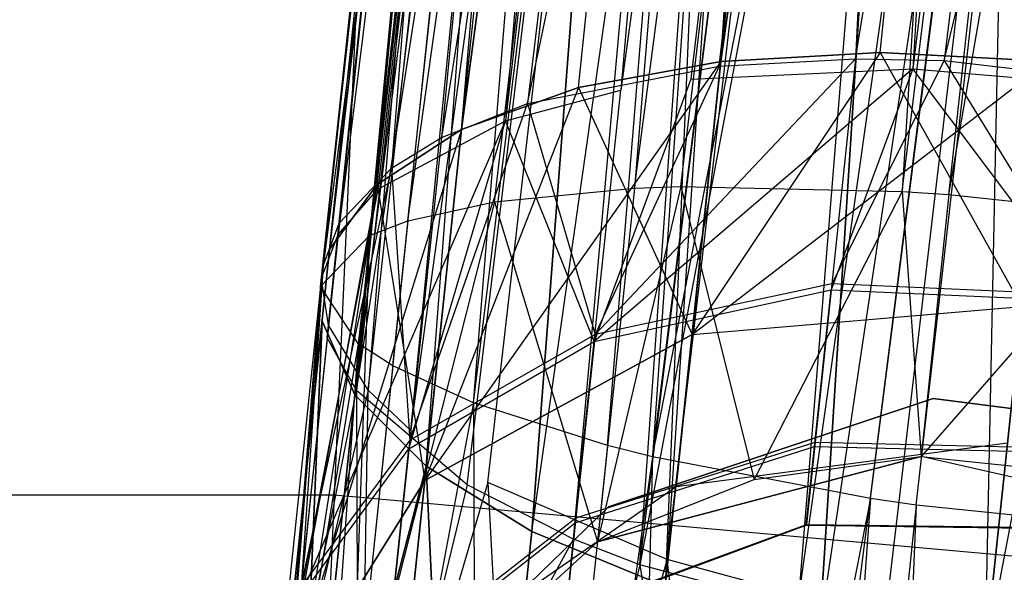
# Model space of a CAD drawing. Extents: x 0.3 to 7.1, y -3.38 to 3.38.
# Tile 473 of 604: x 3.7226 to 3.8634, y 1.5753 to 1.6543. Entities that reach past the tile are written whole.
import ezdxf

# ---------------------------------------------------------------- set-up
doc = ezdxf.new("R2010")
doc.units = 0
doc.header["$LTSCALE"] = 2.54
doc.layers.get('0').update_dxf_attribs({"linetype": 'CONTINUOUS'})

# ---------------------------------------------------------------- blocks, each defined once
blk = doc.blocks.new('SINGLES_AVVSTL_STL')
at = {"color": 0}
for p, q in [((3.82281, 1.64829, 20.24362), (3.90649, 2.22878, 19.89149)), ((3.82281, 1.64829, 20.24362), (3.90649, 2.22878, 19.89149)), ((3.90649, 2.22878, 20.79738), (3.82281, 1.64829, 20.44525)), ((3.90649, 2.22878, 20.79738), (3.82281, 1.64829, 20.44525)), ((3.84561, 1.64956, 20.25135), (3.90649, 2.22878, 19.89149)), ((3.84561, 1.64956, 20.25135), (3.90649, 2.22878, 19.89149)), ((3.84561, 1.64956, 20.43752), (3.90649, 2.22878, 20.79738)), ((3.84561, 1.64956, 20.43752), (3.90649, 2.22878, 20.79738)), ((3.78577, 1.63858, 20.2149), (3.8629, 2.21953, 19.87401)), ((3.78577, 1.63858, 20.2149), (3.8629, 2.21953, 19.87401)), ((3.8629, 2.21953, 20.81486), (3.78577, 1.63858, 20.47396)), ((3.8629, 2.21953, 20.81486), (3.78577, 1.63858, 20.47396)), ((3.80247, 1.64456, 20.23123), (3.8629, 2.21953, 19.87401)), ((3.80247, 1.64456, 20.23123), (3.8629, 2.21953, 19.87401)), ((3.80247, 1.64456, 20.45764), (3.8629, 2.21953, 20.81486)), ((3.80247, 1.64456, 20.45764), (3.8629, 2.21953, 20.81486)), ((3.82281, 1.64829, 20.24362), (3.8629, 2.21953, 19.87401)), ((3.82281, 1.64829, 20.24362), (3.8629, 2.21953, 19.87401)), ((3.82281, 1.64829, 20.44525), (3.8629, 2.21953, 20.81486)), ((3.82281, 1.64829, 20.44525), (3.8629, 2.21953, 20.81486)), ((3.91866, 2.2053, 54.28836), (3.85027, 1.64722, 54.62996)), ((3.91866, 2.2053, 54.28836), (3.85027, 1.64722, 54.62996)), ((3.8848, 2.20321, 54.28108), (3.80851, 1.64417, 54.61314)), ((3.8848, 2.20321, 54.28108), (3.80851, 1.64417, 54.61314)), ((3.8848, 2.20321, 54.28108), (3.81853, 1.64576, 54.61912)), ((3.8848, 2.20321, 54.28108), (3.81853, 1.64576, 54.61912)), ((3.8848, 2.20321, 54.28108), (3.85027, 1.64722, 54.62996)), ((3.8848, 2.20321, 54.28108), (3.85027, 1.64722, 54.62996)), ((3.76689, 1.62138, 20.17442), (3.83332, 2.19816, 19.84305)), ((3.76689, 1.62138, 20.17442), (3.83332, 2.19816, 19.84305)), ((3.83332, 2.19816, 20.84582), (3.76689, 1.62138, 20.51445)), ((3.83332, 2.19816, 20.84582), (3.76689, 1.62138, 20.51445)), ((3.77367, 1.6307, 20.1956), (3.83332, 2.19816, 19.84305)), ((3.77367, 1.6307, 20.1956), (3.83332, 2.19816, 19.84305)), ((3.77367, 1.6307, 20.49327), (3.83332, 2.19816, 20.84582)), ((3.77367, 1.6307, 20.49327), (3.83332, 2.19816, 20.84582)), ((3.78577, 1.63858, 20.2149), (3.83332, 2.19816, 19.84305)), ((3.78577, 1.63858, 20.2149), (3.83332, 2.19816, 19.84305)), ((3.78577, 1.63858, 20.47396), (3.83332, 2.19816, 20.84582)), ((3.78577, 1.63858, 20.47396), (3.83332, 2.19816, 20.84582)), ((3.85689, 2.1947, 54.2663), (3.79204, 1.63981, 54.59938)), ((3.85689, 2.1947, 54.2663), (3.79204, 1.63981, 54.59938)), ((3.85689, 2.1947, 54.2663), (3.80851, 1.64417, 54.61314)), ((3.85689, 2.1947, 54.2663), (3.80851, 1.64417, 54.61314)), ((3.84877, 1.62971, 61.52296), (3.91675, 2.18717, 61.18695)), ((3.84877, 1.62971, 61.52296), (3.91675, 2.18717, 61.18695)), ((3.85542, 1.62925, 61.52399), (3.91675, 2.18717, 61.18695)), ((3.85542, 1.62925, 61.52399), (3.91675, 2.18717, 61.18695)), ((3.81049, 1.63015, 61.50701), (3.8829, 2.18514, 61.17963)), ((3.81049, 1.63015, 61.50701), (3.8829, 2.18514, 61.17963)), ((3.81709, 1.63039, 61.51116), (3.8829, 2.18514, 61.17963)), ((3.81709, 1.63039, 61.51116), (3.8829, 2.18514, 61.17963)), ((3.8829, 2.18514, 61.17963), (3.84877, 1.62971, 61.52296)), ((3.8829, 2.18514, 61.17963), (3.84877, 1.62971, 61.52296)), ((3.83734, 2.18209, 54.24738), (3.7681, 1.62353, 54.5569)), ((3.83734, 2.18209, 54.24738), (3.7681, 1.62353, 54.5569)), ((3.83734, 2.18209, 54.24738), (3.77377, 1.63003, 54.57294)), ((3.83734, 2.18209, 54.24738), (3.77377, 1.63003, 54.57294)), ((3.83734, 2.18209, 54.24738), (3.79204, 1.63981, 54.59938)), ((3.83734, 2.18209, 54.24738), (3.79204, 1.63981, 54.59938)), ((3.85542, 1.62925, 61.52399), (3.95123, 2.18181, 61.18467)), ((3.85542, 1.62925, 61.52399), (3.95123, 2.18181, 61.18467)), ((3.7781, 1.62549, 61.47117), (3.855, 2.17673, 61.16476)), ((3.7781, 1.62549, 61.47117), (3.855, 2.17673, 61.16476)), ((3.79048, 1.62822, 61.48909), (3.855, 2.17673, 61.16476)), ((3.79048, 1.62822, 61.48909), (3.855, 2.17673, 61.16476)), ((3.855, 2.17673, 61.16476), (3.81049, 1.63015, 61.50701)), ((3.855, 2.17673, 61.16476), (3.81049, 1.63015, 61.50701)), ((3.76582, 1.61116, 20.15262), (3.82451, 2.16955, 19.8057)), ((3.76582, 1.61116, 20.53625), (3.82451, 2.16955, 20.88316)), ((3.76582, 1.61116, 20.15262), (3.82451, 2.16955, 19.8057)), ((3.76582, 1.61116, 20.53625), (3.82451, 2.16955, 20.88316)), ((3.76689, 1.62138, 20.17442), (3.82451, 2.16955, 19.8057)), ((3.76689, 1.62138, 20.51445), (3.82451, 2.16955, 20.88316)), ((3.76689, 1.62138, 20.17442), (3.82451, 2.16955, 19.8057)), ((3.76689, 1.62138, 20.51445), (3.82451, 2.16955, 20.88316)), ((3.77051, 1.60063, 20.13144), (3.82451, 2.16955, 19.8057)), ((3.77051, 1.60063, 20.13144), (3.82451, 2.16955, 19.8057)), ((3.82451, 2.16955, 20.88316), (3.77051, 1.60063, 20.55742)), ((3.82451, 2.16955, 20.88316), (3.77051, 1.60063, 20.55742)), ((3.78071, 1.59041, 20.11213), (3.82451, 2.16955, 19.8057)), ((3.78071, 1.59041, 20.11213), (3.82451, 2.16955, 19.8057)), ((3.77259, 1.6234, 61.45933), (3.83546, 2.16426, 61.14573)), ((3.77259, 1.6234, 61.45933), (3.83546, 2.16426, 61.14573)), ((3.7781, 1.62549, 61.47117), (3.83546, 2.16426, 61.14573)), ((3.7781, 1.62549, 61.47117), (3.83546, 2.16426, 61.14573)), ((3.76555, 1.61522, 54.53752), (3.82431, 2.16347, 54.22159)), ((3.76555, 1.61522, 54.53752), (3.82431, 2.16347, 54.22159)), ((3.76563, 1.61634, 54.54008), (3.82431, 2.16347, 54.22159)), ((3.76563, 1.61634, 54.54008), (3.82431, 2.16347, 54.22159)), ((3.82431, 2.16347, 54.22159), (3.76579, 1.61745, 54.54262)), ((3.82431, 2.16347, 54.22159), (3.76579, 1.61745, 54.54262)), ((3.82431, 2.16347, 54.22159), (3.7681, 1.62353, 54.5569)), ((3.82431, 2.16347, 54.22159), (3.7681, 1.62353, 54.5569)), ((3.7724, 1.6013, 54.94752), (3.83288, 2.14764, 55.29501)), ((3.7724, 1.6013, 54.94752), (3.83288, 2.14764, 55.29501)), ((3.7785, 1.59551, 54.95919), (3.83288, 2.14764, 55.29501)), ((3.7785, 1.59551, 54.95919), (3.83288, 2.14764, 55.29501)), ((3.76561, 1.61613, 61.42377), (3.82246, 2.14584, 61.11979)), ((3.76561, 1.61613, 61.42377), (3.82246, 2.14584, 61.11979)), ((3.82246, 2.14584, 61.11979), (3.77259, 1.6234, 61.45933)), ((3.82246, 2.14584, 61.11979), (3.77259, 1.6234, 61.45933)), ((3.76555, 1.61522, 54.53752), (3.82237, 2.14494, 54.19742)), ((3.76555, 1.61522, 54.53752), (3.82237, 2.14494, 54.19742)), ((3.76655, 1.60879, 54.52325), (3.82237, 2.14494, 54.19742)), ((3.76655, 1.60879, 54.52325), (3.82237, 2.14494, 54.19742)), ((3.77074, 1.60122, 54.50723), (3.82237, 2.14494, 54.19742)), ((3.77074, 1.60122, 54.50723), (3.82237, 2.14494, 54.19742)), ((3.77051, 1.60063, 20.55742), (3.8385, 2.14026, 20.91834)), ((3.77051, 1.60063, 20.55742), (3.8385, 2.14026, 20.91834)), ((3.78071, 1.59041, 20.11213), (3.8385, 2.14026, 19.77053)), ((3.78071, 1.59041, 20.11213), (3.8385, 2.14026, 19.77053)), ((3.78071, 1.59041, 20.57673), (3.8385, 2.14026, 20.91834)), ((3.78071, 1.59041, 20.57673), (3.8385, 2.14026, 20.91834)), ((3.7958, 1.58109, 20.09581), (3.8385, 2.14026, 19.77053)), ((3.7958, 1.58109, 20.09581), (3.8385, 2.14026, 19.77053)), ((3.8385, 2.14026, 20.91834), (3.7958, 1.58109, 20.59306)), ((3.8385, 2.14026, 20.91834), (3.7958, 1.58109, 20.59306)), ((3.81492, 1.57321, 20.08342), (3.8385, 2.14026, 19.77053)), ((3.81492, 1.57321, 20.08342), (3.8385, 2.14026, 19.77053)), ((3.7785, 1.59551, 54.95919), (3.85149, 2.12897, 55.31614)), ((3.7785, 1.59551, 54.95919), (3.85149, 2.12897, 55.31614)), ((3.78951, 1.58811, 54.97326), (3.85149, 2.12897, 55.31614)), ((3.78951, 1.58811, 54.97326), (3.85149, 2.12897, 55.31614)), ((3.85149, 2.12897, 55.31614), (3.81515, 1.5771, 54.99196)), ((3.85149, 2.12897, 55.31614), (3.81515, 1.5771, 54.99196)), ((3.82053, 2.12749, 61.09548), (3.76561, 1.61613, 61.42377)), ((3.82053, 2.12749, 61.09548), (3.76561, 1.61613, 61.42377)), ((3.83051, 2.12506, 54.17286), (3.77074, 1.60122, 54.50723)), ((3.83051, 2.12506, 54.17286), (3.77074, 1.60122, 54.50723)), ((3.7958, 1.58109, 20.59306), (3.87208, 2.117, 20.94329)), ((3.7958, 1.58109, 20.59306), (3.87208, 2.117, 20.94329)), ((3.81492, 1.57321, 20.08342), (3.87208, 2.117, 19.74558)), ((3.81492, 1.57321, 20.08342), (3.87208, 2.117, 19.74558)), ((3.81492, 1.57321, 20.60545), (3.87208, 2.117, 20.94329)), ((3.81492, 1.57321, 20.60545), (3.87208, 2.117, 20.94329)), ((3.83696, 1.56723, 20.07569), (3.87208, 2.117, 19.74558)), ((3.83696, 1.56723, 20.07569), (3.87208, 2.117, 19.74558)), ((3.87208, 2.117, 20.94329), (3.83696, 1.56723, 20.61318)), ((3.87208, 2.117, 20.94329), (3.83696, 1.56723, 20.61318)), ((3.86063, 1.56349, 20.07306), (3.87208, 2.117, 19.74558)), ((3.86063, 1.56349, 20.07306), (3.87208, 2.117, 19.74558)), ((3.81515, 1.5771, 54.99196), (3.878, 2.11477, 55.33057)), ((3.81515, 1.5771, 54.99196), (3.878, 2.11477, 55.33057)), ((3.834, 1.57197, 54.99902), (3.878, 2.11477, 55.33057)), ((3.834, 1.57197, 54.99902), (3.878, 2.11477, 55.33057)), ((3.82869, 2.10779, 61.07078), (3.76561, 1.61613, 61.42377)), ((3.82869, 2.10779, 61.07078), (3.76561, 1.61613, 61.42377)), ((3.82869, 2.10779, 61.07078), (3.77097, 1.60797, 61.3901)), ((3.82869, 2.10779, 61.07078), (3.77097, 1.60797, 61.3901)), ((3.77592, 1.60476, 61.37828), (3.82869, 2.10779, 61.07078)), ((3.77592, 1.60476, 61.37828), (3.82869, 2.10779, 61.07078)), ((3.78747, 1.59947, 61.36034), (3.82869, 2.10779, 61.07078)), ((3.78747, 1.59947, 61.36034), (3.82869, 2.10779, 61.07078)), ((3.77074, 1.60122, 54.50723), (3.84914, 2.1066, 54.15157)), ((3.77074, 1.60122, 54.50723), (3.84914, 2.1066, 54.15157)), ((3.78657, 1.58776, 54.48084), (3.84914, 2.1066, 54.15157)), ((3.78657, 1.58776, 54.48084), (3.84914, 2.1066, 54.15157)), ((3.80177, 1.58, 54.46711), (3.84914, 2.1066, 54.15157)), ((3.80177, 1.58, 54.46711), (3.84914, 2.1066, 54.15157)), ((3.81123, 1.57633, 54.46114), (3.84914, 2.1066, 54.15157)), ((3.81123, 1.57633, 54.46114), (3.84914, 2.1066, 54.15157)), ((3.834, 1.57197, 54.99902), (3.90976, 2.10634, 55.337)), ((3.834, 1.57197, 54.99902), (3.90976, 2.10634, 55.337)), ((3.84644, 1.56955, 55.00151), (3.90976, 2.10634, 55.337)), ((3.84644, 1.56955, 55.00151), (3.90976, 2.10634, 55.337)), ((3.96451, 2.10728, 20.94329), (3.86063, 1.56349, 20.61581)), ((3.96451, 2.10728, 20.94329), (3.86063, 1.56349, 20.61581)), ((3.91755, 2.1051, 20.95229), (3.83696, 1.56723, 20.61318)), ((3.91755, 2.1051, 20.95229), (3.83696, 1.56723, 20.61318)), ((3.91755, 2.1051, 19.73658), (3.86063, 1.56349, 20.07306)), ((3.91755, 2.1051, 19.73658), (3.86063, 1.56349, 20.07306)), ((3.86063, 1.56349, 20.61581), (3.91755, 2.1051, 20.95229)), ((3.86063, 1.56349, 20.61581), (3.91755, 2.1051, 20.95229)), ((3.81123, 1.57633, 54.46114), (3.87567, 2.09254, 54.13703)), ((3.81123, 1.57633, 54.46114), (3.87567, 2.09254, 54.13703)), ((3.78747, 1.59947, 61.36034), (3.84735, 2.0895, 61.04937)), ((3.78747, 1.59947, 61.36034), (3.84735, 2.0895, 61.04937)), ((3.80663, 1.59338, 61.34244), (3.84735, 2.0895, 61.04937)), ((3.80663, 1.59338, 61.34244), (3.84735, 2.0895, 61.04937)), ((3.84735, 2.0895, 61.04937), (3.81306, 1.59175, 61.33827)), ((3.84735, 2.0895, 61.04937), (3.81306, 1.59175, 61.33827)), ((3.90743, 2.08418, 54.13054), (3.81123, 1.57633, 54.46114)), ((3.90743, 2.08418, 54.13054), (3.81123, 1.57633, 54.46114)), ((3.84197, 1.56824, 54.45034), (3.90743, 2.08418, 54.13054)), ((3.84197, 1.56824, 54.45034), (3.90743, 2.08418, 54.13054)), ((3.81306, 1.59175, 61.33827), (3.87388, 2.07555, 61.03475)), ((3.81306, 1.59175, 61.33827), (3.87388, 2.07555, 61.03475)), ((3.81306, 1.59175, 61.33827), (3.90565, 2.06723, 61.02822)), ((3.81306, 1.59175, 61.33827), (3.90565, 2.06723, 61.02822)), ((3.84421, 1.58578, 61.32648), (3.90565, 2.06723, 61.02822)), ((3.84421, 1.58578, 61.32648), (3.90565, 2.06723, 61.02822)), ((3.85075, 1.58486, 61.32545), (3.90565, 2.06723, 61.02822)), ((3.85075, 1.58486, 61.32545), (3.90565, 2.06723, 61.02822)), ((3.84206, 1.64864, 54.82269), (3.89091, 1.94132, 54.97886)), ((3.84206, 1.64864, 54.82269), (3.89091, 1.94132, 54.97886)), ((3.89091, 1.94132, 54.97886), (3.85474, 1.6484, 54.8202)), ((3.89091, 1.94132, 54.97886), (3.85474, 1.6484, 54.8202)), ((3.7952, 1.64227, 54.84854), (3.85714, 1.94004, 54.98669)), ((3.7952, 1.64227, 54.84854), (3.85714, 1.94004, 54.98669)), ((3.82257, 1.64759, 54.82979), (3.85714, 1.94004, 54.98669)), ((3.82257, 1.64759, 54.82979), (3.85714, 1.94004, 54.98669)), ((3.85714, 1.94004, 54.98669), (3.84206, 1.64864, 54.82269)), ((3.85714, 1.94004, 54.98669), (3.84206, 1.64864, 54.82269)), ((3.85474, 1.6484, 54.8202), (3.92542, 1.93619, 54.98129)), ((3.85474, 1.6484, 54.8202), (3.92542, 1.93619, 54.98129)), ((3.8294, 1.93314, 55.00259), (3.78291, 1.63739, 54.86264)), ((3.8294, 1.93314, 55.00259), (3.78291, 1.63739, 54.86264)), ((3.8294, 1.93314, 55.00259), (3.7952, 1.64227, 54.84854)), ((3.8294, 1.93314, 55.00259), (3.7952, 1.64227, 54.84854)), ((3.81006, 1.92261, 55.02295), (3.77574, 1.63304, 54.87433)), ((3.81006, 1.92261, 55.02295), (3.77574, 1.63304, 54.87433)), ((3.81006, 1.92261, 55.02295), (3.78291, 1.63739, 54.86264)), ((3.81006, 1.92261, 55.02295), (3.78291, 1.63739, 54.86264)), ((3.76574, 1.61705, 54.91328), (3.79734, 1.90682, 55.0507)), ((3.76574, 1.61705, 54.91328), (3.79734, 1.90682, 55.0507)), ((3.76581, 1.61807, 54.91094), (3.79734, 1.90682, 55.0507)), ((3.76581, 1.61807, 54.91094), (3.79734, 1.90682, 55.0507)), ((3.76595, 1.61908, 54.90861), (3.79734, 1.90682, 55.0507)), ((3.76595, 1.61908, 54.90861), (3.79734, 1.90682, 55.0507)), ((3.79734, 1.90682, 55.0507), (3.76827, 1.62518, 54.89408)), ((3.79734, 1.90682, 55.0507), (3.76827, 1.62518, 54.89408)), ((3.79734, 1.90682, 55.0507), (3.77574, 1.63304, 54.87433)), ((3.79734, 1.90682, 55.0507), (3.77574, 1.63304, 54.87433)), ((3.76574, 1.61705, 54.91328), (3.79567, 1.89094, 55.07672)), ((3.76574, 1.61705, 54.91328), (3.79567, 1.89094, 55.07672)), ((3.76674, 1.61059, 54.92779), (3.79567, 1.89094, 55.07672)), ((3.76674, 1.61059, 54.92779), (3.79567, 1.89094, 55.07672)), ((3.79567, 1.89094, 55.07672), (3.7724, 1.6013, 54.94752)), ((3.79567, 1.89094, 55.07672), (3.7724, 1.6013, 54.94752)), ((3.77457, 1.74286, 4.98093), (3.76754, 1.58628, 5.1494)), ((3.77457, 1.74286, 4.98093), (3.76754, 1.58628, 5.1494)), ((3.80484, 1.60927, 54.81598), (3.84206, 1.64864, 54.82269)), ((3.80484, 1.60927, 54.81598), (3.84206, 1.64864, 54.82269)), ((3.84561, 1.64956, 20.25135), (3.81871, 1.60923, 20.27451)), ((3.84561, 1.64956, 20.25135), (3.81871, 1.60923, 20.27451)), ((3.84561, 1.64956, 20.43752), (3.81871, 1.60923, 20.41436)), ((3.84561, 1.64956, 20.43752), (3.81871, 1.60923, 20.41436)), ((3.82257, 1.64759, 54.82979), (3.84206, 1.64864, 54.82269)), ((3.82257, 1.64759, 54.82979), (3.84206, 1.64864, 54.82269)), ((3.84561, 1.64956, 20.25135), (3.82281, 1.64829, 20.24362)), ((3.82281, 1.64829, 20.44525), (3.84561, 1.64956, 20.43752)), ((3.84561, 1.64956, 20.25135), (3.82281, 1.64829, 20.24362)), ((3.82281, 1.64829, 20.44525), (3.84561, 1.64956, 20.43752)), ((3.84206, 1.64864, 54.82269), (3.83868, 1.6165, 54.8036)), ((3.84206, 1.64864, 54.82269), (3.83868, 1.6165, 54.8036)), ((3.84206, 1.64864, 54.82269), (3.85474, 1.6484, 54.8202)), ((3.84206, 1.64864, 54.82269), (3.85474, 1.6484, 54.8202)), ((3.86954, 1.64829, 20.25398), (3.84561, 1.64956, 20.25135)), ((3.84561, 1.64956, 20.43752), (3.86586, 1.61325, 20.40718)), ((3.84561, 1.64956, 20.43752), (3.86586, 1.61325, 20.40718)), ((3.84561, 1.64956, 20.43752), (3.86954, 1.64829, 20.43489)), ((3.86954, 1.64829, 20.25398), (3.84561, 1.64956, 20.25135)), ((3.84561, 1.64956, 20.43752), (3.86954, 1.64829, 20.43489)), ((3.82281, 1.64829, 20.24362), (3.78049, 1.5884, 20.25459)), ((3.82281, 1.64829, 20.24362), (3.78049, 1.5884, 20.25459)), ((3.7952, 1.64227, 54.84854), (3.82257, 1.64759, 54.82979)), ((3.7952, 1.64227, 54.84854), (3.82257, 1.64759, 54.82979)), ((3.82281, 1.64829, 20.24362), (3.80247, 1.64456, 20.23123)), ((3.80247, 1.64456, 20.45764), (3.82281, 1.64829, 20.44525)), ((3.82281, 1.64829, 20.24362), (3.80247, 1.64456, 20.23123)), ((3.80247, 1.64456, 20.45764), (3.82281, 1.64829, 20.44525)), ((3.85027, 1.64722, 54.62996), (3.80474, 1.60825, 54.63523)), ((3.85027, 1.64722, 54.62996), (3.80474, 1.60825, 54.63523)), ((3.82257, 1.64759, 54.82979), (3.80484, 1.60927, 54.81598)), ((3.82257, 1.64759, 54.82979), (3.80484, 1.60927, 54.81598)), ((3.81853, 1.64576, 54.61912), (3.85027, 1.64722, 54.62996)), ((3.81853, 1.64576, 54.61912), (3.85027, 1.64722, 54.62996)), ((3.81871, 1.60923, 20.27451), (3.86954, 1.64829, 20.25398)), ((3.82281, 1.64829, 20.24362), (3.81871, 1.60923, 20.27451)), ((3.82281, 1.64829, 20.24362), (3.81871, 1.60923, 20.27451)), ((3.82281, 1.64829, 20.44525), (3.81871, 1.60923, 20.41436)), ((3.82281, 1.64829, 20.44525), (3.81871, 1.60923, 20.41436)), ((3.81871, 1.60923, 20.27451), (3.86954, 1.64829, 20.25398)), ((3.85027, 1.64722, 54.62996), (3.83859, 1.61562, 54.64749)), ((3.85027, 1.64722, 54.62996), (3.83859, 1.61562, 54.64749)), ((3.85474, 1.6484, 54.8202), (3.83868, 1.6165, 54.8036)), ((3.85474, 1.6484, 54.8202), (3.83868, 1.6165, 54.8036)), ((3.85027, 1.64722, 54.62996), (3.87845, 1.64483, 54.63124)), ((3.87522, 1.61403, 54.65002), (3.85027, 1.64722, 54.62996)), ((3.85027, 1.64722, 54.62996), (3.87845, 1.64483, 54.63124)), ((3.87522, 1.61403, 54.65002), (3.85027, 1.64722, 54.62996)), ((3.85474, 1.6484, 54.8202), (3.87531, 1.61488, 54.80104)), ((3.85474, 1.6484, 54.8202), (3.87531, 1.61488, 54.80104)), ((3.85474, 1.6484, 54.8202), (3.88808, 1.64462, 54.82083)), ((3.85474, 1.6484, 54.8202), (3.88808, 1.64462, 54.82083)), ((3.81853, 1.64576, 54.61912), (3.80474, 1.60825, 54.63523)), ((3.81853, 1.64576, 54.61912), (3.80474, 1.60825, 54.63523)), ((3.80247, 1.64456, 20.23123), (3.78049, 1.5884, 20.25459)), ((3.80247, 1.64456, 20.23123), (3.78049, 1.5884, 20.25459)), ((3.80247, 1.64456, 20.45764), (3.78049, 1.5884, 20.43428)), ((3.80247, 1.64456, 20.45764), (3.78049, 1.5884, 20.43428)), ((3.80247, 1.64456, 20.23123), (3.78577, 1.63858, 20.2149)), ((3.78577, 1.63858, 20.47396), (3.80247, 1.64456, 20.45764)), ((3.80247, 1.64456, 20.23123), (3.78577, 1.63858, 20.2149)), ((3.78577, 1.63858, 20.47396), (3.80247, 1.64456, 20.45764)), ((3.80247, 1.64456, 20.45764), (3.81871, 1.60923, 20.41436)), ((3.80247, 1.64456, 20.45764), (3.81871, 1.60923, 20.41436)), ((3.79204, 1.63981, 54.59938), (3.80851, 1.64417, 54.61314)), ((3.79204, 1.63981, 54.59938), (3.80851, 1.64417, 54.61314)), ((3.80474, 1.60825, 54.63523), (3.80851, 1.64417, 54.61314)), ((3.80474, 1.60825, 54.63523), (3.80851, 1.64417, 54.61314)), ((3.77836, 1.59416, 54.8365), (3.7952, 1.64227, 54.84854)), ((3.77836, 1.59416, 54.8365), (3.7952, 1.64227, 54.84854)), ((3.78291, 1.63739, 54.86264), (3.7952, 1.64227, 54.84854)), ((3.78291, 1.63739, 54.86264), (3.7952, 1.64227, 54.84854)), ((3.7952, 1.64227, 54.84854), (3.80484, 1.60927, 54.81598)), ((3.7952, 1.64227, 54.84854), (3.80484, 1.60927, 54.81598)), ((3.76265, 1.57169, 54.58928), (3.79204, 1.63981, 54.59938)), ((3.76265, 1.57169, 54.58928), (3.79204, 1.63981, 54.59938)), ((3.77377, 1.63003, 54.57294), (3.79204, 1.63981, 54.59938)), ((3.77377, 1.63003, 54.57294), (3.79204, 1.63981, 54.59938)), ((3.77823, 1.59291, 54.61491), (3.79204, 1.63981, 54.59938)), ((3.77823, 1.59291, 54.61491), (3.79204, 1.63981, 54.59938)), ((3.80474, 1.60825, 54.63523), (3.79204, 1.63981, 54.59938)), ((3.80474, 1.60825, 54.63523), (3.79204, 1.63981, 54.59938)), ((3.78577, 1.63858, 20.2149), (3.75997, 1.55551, 20.22652)), ((3.78577, 1.63858, 20.2149), (3.75997, 1.55551, 20.22652)), ((3.78577, 1.63858, 20.2149), (3.77367, 1.6307, 20.1956)), ((3.77367, 1.6307, 20.49327), (3.78577, 1.63858, 20.47396)), ((3.78577, 1.63858, 20.2149), (3.77367, 1.6307, 20.1956)), ((3.77367, 1.6307, 20.49327), (3.78577, 1.63858, 20.47396)), ((3.77574, 1.63304, 54.87433), (3.78291, 1.63739, 54.86264)), ((3.77574, 1.63304, 54.87433), (3.78291, 1.63739, 54.86264)), ((3.78291, 1.63739, 54.86264), (3.77836, 1.59416, 54.8365)), ((3.78291, 1.63739, 54.86264), (3.77836, 1.59416, 54.8365)), ((3.78049, 1.5884, 20.25459), (3.78577, 1.63858, 20.2149)), ((3.78049, 1.5884, 20.25459), (3.78577, 1.63858, 20.2149)), ((3.78577, 1.63858, 20.47396), (3.78049, 1.5884, 20.43428)), ((3.78577, 1.63858, 20.47396), (3.78049, 1.5884, 20.43428)), ((3.76281, 1.57323, 54.86239), (3.77574, 1.63304, 54.87433)), ((3.76281, 1.57323, 54.86239), (3.77574, 1.63304, 54.87433)), ((3.76827, 1.62518, 54.89408), (3.77574, 1.63304, 54.87433)), ((3.76827, 1.62518, 54.89408), (3.77574, 1.63304, 54.87433)), ((3.77574, 1.63304, 54.87433), (3.77836, 1.59416, 54.8365)), ((3.77574, 1.63304, 54.87433), (3.77836, 1.59416, 54.8365)), ((3.77367, 1.6307, 20.1956), (3.75997, 1.55551, 20.22652)), ((3.77367, 1.6307, 20.1956), (3.75997, 1.55551, 20.22652)), ((3.77367, 1.6307, 20.49327), (3.75997, 1.55551, 20.46236)), ((3.77367, 1.6307, 20.49327), (3.75997, 1.55551, 20.46236)), ((3.77367, 1.6307, 20.1956), (3.76689, 1.62138, 20.17442)), ((3.76689, 1.62138, 20.51445), (3.77367, 1.6307, 20.49327)), ((3.77367, 1.6307, 20.1956), (3.76689, 1.62138, 20.17442)), ((3.76689, 1.62138, 20.51445), (3.77367, 1.6307, 20.49327)), ((3.77367, 1.6307, 20.49327), (3.78049, 1.5884, 20.43428)), ((3.77367, 1.6307, 20.49327), (3.78049, 1.5884, 20.43428)), ((3.81709, 1.63039, 61.51116), (3.8052, 1.57961, 61.50702)), ((3.81709, 1.63039, 61.51116), (3.8052, 1.57961, 61.50702)), ((3.81049, 1.63015, 61.50701), (3.81709, 1.63039, 61.51116)), ((3.81049, 1.63015, 61.50701), (3.81709, 1.63039, 61.51116)), ((3.81709, 1.63039, 61.51116), (3.84877, 1.62971, 61.52296)), ((3.81709, 1.63039, 61.51116), (3.84877, 1.62971, 61.52296)), ((3.81709, 1.63039, 61.51116), (3.8276, 1.58852, 61.51823)), ((3.81709, 1.63039, 61.51116), (3.8276, 1.58852, 61.51823)), ((3.77377, 1.63003, 54.57294), (3.76265, 1.57169, 54.58928)), ((3.77377, 1.63003, 54.57294), (3.76265, 1.57169, 54.58928)), ((3.7681, 1.62353, 54.5569), (3.77377, 1.63003, 54.57294)), ((3.7681, 1.62353, 54.5569), (3.77377, 1.63003, 54.57294)), ((3.79048, 1.62822, 61.48909), (3.81049, 1.63015, 61.50701)), ((3.79048, 1.62822, 61.48909), (3.81049, 1.63015, 61.50701)), ((3.81049, 1.63015, 61.50701), (3.8052, 1.57961, 61.50702)), ((3.81049, 1.63015, 61.50701), (3.8052, 1.57961, 61.50702)), ((3.84877, 1.62971, 61.52296), (3.8276, 1.58852, 61.51823)), ((3.84877, 1.62971, 61.52296), (3.8276, 1.58852, 61.51823)), ((3.84877, 1.62971, 61.52296), (3.85542, 1.62925, 61.52399)), ((3.84877, 1.62971, 61.52296), (3.85542, 1.62925, 61.52399)), ((3.84877, 1.62971, 61.52296), (3.85148, 1.59181, 61.52399)), ((3.84877, 1.62971, 61.52296), (3.85148, 1.59181, 61.52399)), ((3.85542, 1.62925, 61.52399), (3.85148, 1.59181, 61.52399)), ((3.85542, 1.62925, 61.52399), (3.85148, 1.59181, 61.52399)), ((3.85542, 1.62925, 61.52399), (3.8817, 1.62642, 61.52368)), ((3.85542, 1.62925, 61.52399), (3.8817, 1.62642, 61.52368)), ((3.79048, 1.62822, 61.48909), (3.76989, 1.5473, 61.47119)), ((3.79048, 1.62822, 61.48909), (3.76989, 1.5473, 61.47119)), ((3.7781, 1.62549, 61.47117), (3.79048, 1.62822, 61.48909)), ((3.7781, 1.62549, 61.47117), (3.79048, 1.62822, 61.48909)), ((3.79048, 1.62822, 61.48909), (3.8052, 1.57961, 61.50702)), ((3.79048, 1.62822, 61.48909), (3.8052, 1.57961, 61.50702)), ((3.8817, 1.62642, 61.52368), (3.85148, 1.59181, 61.52399)), ((3.8817, 1.62642, 61.52368), (3.85148, 1.59181, 61.52399)), ((3.76827, 1.62518, 54.89408), (3.76281, 1.57323, 54.86239)), ((3.76827, 1.62518, 54.89408), (3.76281, 1.57323, 54.86239)), ((3.76595, 1.61908, 54.90861), (3.76827, 1.62518, 54.89408)), ((3.76595, 1.61908, 54.90861), (3.76827, 1.62518, 54.89408)), ((3.7781, 1.62549, 61.47117), (3.76989, 1.5473, 61.47119)), ((3.7781, 1.62549, 61.47117), (3.76989, 1.5473, 61.47119)), ((3.77259, 1.6234, 61.45933), (3.7781, 1.62549, 61.47117)), ((3.77259, 1.6234, 61.45933), (3.7781, 1.62549, 61.47117)), ((3.77259, 1.6234, 61.45933), (3.75364, 1.50228, 61.42473)), ((3.77259, 1.6234, 61.45933), (3.75364, 1.50228, 61.42473)), ((3.7681, 1.62353, 54.5569), (3.7601, 1.54744, 54.56178)), ((3.7681, 1.62353, 54.5569), (3.7601, 1.54744, 54.56178)), ((3.7681, 1.62353, 54.5569), (3.76265, 1.57169, 54.58928)), ((3.7681, 1.62353, 54.5569), (3.76265, 1.57169, 54.58928)), ((3.76561, 1.61613, 61.42377), (3.77259, 1.6234, 61.45933)), ((3.76561, 1.61613, 61.42377), (3.77259, 1.6234, 61.45933)), ((3.76579, 1.61745, 54.54262), (3.7681, 1.62353, 54.5569)), ((3.76579, 1.61745, 54.54262), (3.7681, 1.62353, 54.5569)), ((3.77259, 1.6234, 61.45933), (3.76989, 1.5473, 61.47119)), ((3.77259, 1.6234, 61.45933), (3.76989, 1.5473, 61.47119)), ((3.75997, 1.55551, 20.22652), (3.76689, 1.62138, 20.17442)), ((3.75997, 1.55551, 20.22652), (3.76689, 1.62138, 20.17442)), ((3.76689, 1.62138, 20.51445), (3.75997, 1.55551, 20.46236)), ((3.76689, 1.62138, 20.51445), (3.75997, 1.55551, 20.46236)), ((3.76595, 1.61908, 54.90861), (3.7603, 1.54929, 54.89016)), ((3.76595, 1.61908, 54.90861), (3.7603, 1.54929, 54.89016)), ((3.76595, 1.61908, 54.90861), (3.76281, 1.57323, 54.86239)), ((3.76595, 1.61908, 54.90861), (3.76281, 1.57323, 54.86239)), ((3.76581, 1.61807, 54.91094), (3.76595, 1.61908, 54.90861)), ((3.76581, 1.61807, 54.91094), (3.76595, 1.61908, 54.90861)), ((3.76581, 1.61807, 54.91094), (3.7603, 1.54929, 54.89016)), ((3.76581, 1.61807, 54.91094), (3.7603, 1.54929, 54.89016)), ((3.76574, 1.61705, 54.91328), (3.76581, 1.61807, 54.91094)), ((3.76574, 1.61705, 54.91328), (3.76581, 1.61807, 54.91094)), ((3.76561, 1.61613, 61.42377), (3.75364, 1.50228, 61.42473)), ((3.76561, 1.61613, 61.42377), (3.75364, 1.50228, 61.42473)), ((3.76579, 1.61745, 54.54262), (3.7601, 1.54744, 54.56178)), ((3.76579, 1.61745, 54.54262), (3.7601, 1.54744, 54.56178)), ((3.7601, 1.54744, 54.56178), (3.76563, 1.61634, 54.54008)), ((3.7601, 1.54744, 54.56178), (3.76563, 1.61634, 54.54008)), ((3.7603, 1.54929, 54.89016), (3.76574, 1.61705, 54.91328)), ((3.7603, 1.54929, 54.89016), (3.76574, 1.61705, 54.91328)), ((3.76555, 1.61522, 54.53752), (3.76563, 1.61634, 54.54008)), ((3.76555, 1.61522, 54.53752), (3.76563, 1.61634, 54.54008)), ((3.77097, 1.60797, 61.3901), (3.76561, 1.61613, 61.42377)), ((3.77097, 1.60797, 61.3901), (3.76561, 1.61613, 61.42377)), ((3.76563, 1.61634, 54.54008), (3.76579, 1.61745, 54.54262)), ((3.76563, 1.61634, 54.54008), (3.76579, 1.61745, 54.54262)), ((3.76674, 1.61059, 54.92779), (3.76574, 1.61705, 54.91328)), ((3.76674, 1.61059, 54.92779), (3.76574, 1.61705, 54.91328)), ((3.83868, 1.6165, 54.8036), (3.80484, 1.60927, 54.81598)), ((3.83868, 1.6165, 54.8036), (3.80484, 1.60927, 54.81598)), ((3.83868, 1.6165, 54.8036), (3.8363, 1.59384, 54.7755)), ((3.83868, 1.6165, 54.8036), (3.8363, 1.59384, 54.7755)), ((3.87531, 1.61488, 54.80104), (3.83868, 1.6165, 54.8036)), ((3.87531, 1.61488, 54.80104), (3.83868, 1.6165, 54.8036)), ((3.76555, 1.61522, 54.53752), (3.7601, 1.54744, 54.56178)), ((3.76555, 1.61522, 54.53752), (3.7601, 1.54744, 54.56178)), ((3.80474, 1.60825, 54.63523), (3.83859, 1.61562, 54.64749)), ((3.80474, 1.60825, 54.63523), (3.83859, 1.61562, 54.64749)), ((3.83624, 1.59324, 54.67592), (3.83859, 1.61562, 54.64749)), ((3.83624, 1.59324, 54.67592), (3.83859, 1.61562, 54.64749)), ((3.83859, 1.61562, 54.64749), (3.87522, 1.61403, 54.65002)), ((3.83859, 1.61562, 54.64749), (3.87522, 1.61403, 54.65002)), ((3.81871, 1.60923, 20.27451), (3.86586, 1.61325, 20.28169)), ((3.81871, 1.60923, 20.27451), (3.86586, 1.61325, 20.28169)), ((3.81871, 1.60923, 20.41436), (3.86586, 1.61325, 20.40718)), ((3.81871, 1.60923, 20.41436), (3.86586, 1.61325, 20.40718)), ((3.75997, 1.55551, 20.22652), (3.76582, 1.61116, 20.15262)), ((3.75997, 1.55551, 20.22652), (3.76582, 1.61116, 20.15262)), ((3.76582, 1.61116, 20.53625), (3.75997, 1.55551, 20.46236)), ((3.76582, 1.61116, 20.53625), (3.75997, 1.55551, 20.46236)), ((3.76674, 1.61059, 54.92779), (3.7603, 1.54929, 54.89016)), ((3.76674, 1.61059, 54.92779), (3.7603, 1.54929, 54.89016)), ((3.76184, 1.51812, 20.1967), (3.76582, 1.61116, 20.15262)), ((3.76184, 1.51812, 20.1967), (3.76582, 1.61116, 20.15262)), ((3.76582, 1.61116, 20.53625), (3.76184, 1.51812, 20.49216)), ((3.76582, 1.61116, 20.53625), (3.76184, 1.51812, 20.49216)), ((3.76582, 1.61116, 20.15262), (3.77051, 1.60063, 20.13144)), ((3.77051, 1.60063, 20.55742), (3.76582, 1.61116, 20.53625)), ((3.76582, 1.61116, 20.15262), (3.77051, 1.60063, 20.13144)), ((3.77051, 1.60063, 20.55742), (3.76582, 1.61116, 20.53625)), ((3.7724, 1.6013, 54.94752), (3.76674, 1.61059, 54.92779)), ((3.7724, 1.6013, 54.94752), (3.76674, 1.61059, 54.92779)), ((3.80484, 1.60927, 54.81598), (3.77836, 1.59416, 54.8365)), ((3.80484, 1.60927, 54.81598), (3.77836, 1.59416, 54.8365)), ((3.81871, 1.60923, 20.27451), (3.78049, 1.5884, 20.25459)), ((3.78049, 1.5884, 20.43428), (3.81871, 1.60923, 20.41436)), ((3.81871, 1.60923, 20.27451), (3.78049, 1.5884, 20.25459)), ((3.78049, 1.5884, 20.43428), (3.81871, 1.60923, 20.41436)), ((3.80484, 1.60927, 54.81598), (3.80209, 1.58303, 54.78345)), ((3.80484, 1.60927, 54.81598), (3.80209, 1.58303, 54.78345)), ((3.81643, 1.58752, 20.31945), (3.81871, 1.60923, 20.27451)), ((3.81871, 1.60923, 20.41436), (3.81643, 1.58752, 20.36942)), ((3.81643, 1.58752, 20.31945), (3.81871, 1.60923, 20.27451)), ((3.81871, 1.60923, 20.41436), (3.81643, 1.58752, 20.36942)), ((3.77097, 1.60797, 61.3901), (3.75364, 1.50228, 61.42473)), ((3.77097, 1.60797, 61.3901), (3.75364, 1.50228, 61.42473)), ((3.76655, 1.60879, 54.52325), (3.7601, 1.54744, 54.56178)), ((3.76655, 1.60879, 54.52325), (3.7601, 1.54744, 54.56178)), ((3.77097, 1.60797, 61.3901), (3.76018, 1.45486, 61.37825)), ((3.77097, 1.60797, 61.3901), (3.76018, 1.45486, 61.37825)), ((3.77074, 1.60122, 54.50723), (3.76655, 1.60879, 54.52325)), ((3.77074, 1.60122, 54.50723), (3.76655, 1.60879, 54.52325)), ((3.77592, 1.60476, 61.37828), (3.77097, 1.60797, 61.3901)), ((3.77592, 1.60476, 61.37828), (3.77097, 1.60797, 61.3901)), ((3.77823, 1.59291, 54.61491), (3.80474, 1.60825, 54.63523)), ((3.77823, 1.59291, 54.61491), (3.80474, 1.60825, 54.63523)), ((3.80201, 1.58234, 54.66815), (3.80474, 1.60825, 54.63523)), ((3.80201, 1.58234, 54.66815), (3.80474, 1.60825, 54.63523)), ((3.77592, 1.60476, 61.37828), (3.76018, 1.45486, 61.37825)), ((3.77592, 1.60476, 61.37828), (3.76018, 1.45486, 61.37825)), ((3.78747, 1.59947, 61.36034), (3.77592, 1.60476, 61.37828)), ((3.78747, 1.59947, 61.36034), (3.77592, 1.60476, 61.37828)), ((3.7601, 1.54744, 54.56178), (3.77074, 1.60122, 54.50723)), ((3.7601, 1.54744, 54.56178), (3.77074, 1.60122, 54.50723)), ((3.7724, 1.6013, 54.94752), (3.7603, 1.54929, 54.89016)), ((3.7724, 1.6013, 54.94752), (3.7603, 1.54929, 54.89016)), ((3.76184, 1.51812, 20.1967), (3.77051, 1.60063, 20.13144)), ((3.76184, 1.51812, 20.1967), (3.77051, 1.60063, 20.13144)), ((3.77051, 1.60063, 20.55742), (3.76184, 1.51812, 20.49216)), ((3.77051, 1.60063, 20.55742), (3.76184, 1.51812, 20.49216)), ((3.77051, 1.60063, 20.13144), (3.78071, 1.59041, 20.11213)), ((3.78071, 1.59041, 20.57673), (3.77051, 1.60063, 20.55742)), ((3.77051, 1.60063, 20.13144), (3.78071, 1.59041, 20.11213)), ((3.78071, 1.59041, 20.57673), (3.77051, 1.60063, 20.55742)), ((3.78657, 1.58776, 54.48084), (3.77074, 1.60122, 54.50723)), ((3.77074, 1.60122, 54.50723), (3.77093, 1.52344, 54.53615)), ((3.77074, 1.60122, 54.50723), (3.77093, 1.52344, 54.53615)), ((3.78657, 1.58776, 54.48084), (3.77074, 1.60122, 54.50723)), ((3.77115, 1.52558, 54.91605), (3.7724, 1.6013, 54.94752)), ((3.77115, 1.52558, 54.91605), (3.7724, 1.6013, 54.94752)), ((3.7785, 1.59551, 54.95919), (3.7724, 1.6013, 54.94752)), ((3.7785, 1.59551, 54.95919), (3.7724, 1.6013, 54.94752)), ((3.78747, 1.59947, 61.36034), (3.76018, 1.45486, 61.37825)), ((3.78747, 1.59947, 61.36034), (3.76018, 1.45486, 61.37825)), ((3.80663, 1.59338, 61.34244), (3.78747, 1.59947, 61.36034)), ((3.78747, 1.59947, 61.36034), (3.788, 1.41592, 61.34243)), ((3.80663, 1.59338, 61.34244), (3.78747, 1.59947, 61.36034)), ((3.78747, 1.59947, 61.36034), (3.788, 1.41592, 61.34243)), ((3.80675, 1.58461, 61.72336), (3.85319, 1.6001, 61.72336)), ((3.85319, 1.6001, 61.52336), (3.80675, 1.58461, 61.52336)), ((3.85319, 1.6001, 61.52336), (3.80675, 1.58461, 61.52336)), ((3.80675, 1.58461, 61.72336), (3.85319, 1.6001, 61.72336)), ((3.85319, 1.6001, 61.72336), (3.90175, 1.5939, 61.72336)), ((3.90175, 1.5939, 61.52336), (3.85319, 1.6001, 61.52336)), ((3.85319, 1.6001, 61.72336), (3.85319, 1.6001, 61.52336)), ((3.90175, 1.5939, 61.52336), (3.85319, 1.6001, 61.52336)), ((3.85319, 1.6001, 61.72336), (3.90175, 1.5939, 61.72336)), ((3.85319, 1.6001, 61.72336), (3.85319, 1.6001, 61.52336)), ((3.7785, 1.59551, 54.95919), (3.77115, 1.52558, 54.91605)), ((3.7785, 1.59551, 54.95919), (3.77115, 1.52558, 54.91605)), ((3.77836, 1.59416, 54.8365), (3.76281, 1.57323, 54.86239)), ((3.77836, 1.59416, 54.8365), (3.76281, 1.57323, 54.86239)), ((3.77836, 1.59416, 54.8365), (3.77498, 1.562, 54.79662)), ((3.77836, 1.59416, 54.8365), (3.77498, 1.562, 54.79662)), ((3.80209, 1.58303, 54.78345), (3.8363, 1.59384, 54.7755)), ((3.80209, 1.58303, 54.78345), (3.8363, 1.59384, 54.7755)), ((3.81643, 1.58752, 20.31945), (3.86381, 1.59377, 20.32202)), ((3.81643, 1.58752, 20.36942), (3.86381, 1.59377, 20.36685)), ((3.81643, 1.58752, 20.31945), (3.86381, 1.59377, 20.32202)), ((3.81643, 1.58752, 20.36942), (3.86381, 1.59377, 20.36685)), ((3.8363, 1.59384, 54.7755), (3.83507, 1.58211, 54.74108)), ((3.8363, 1.59384, 54.7755), (3.83507, 1.58211, 54.74108)), ((3.8363, 1.59384, 54.7755), (3.873, 1.59297, 54.77386)), ((3.8363, 1.59384, 54.7755), (3.873, 1.59297, 54.77386)), ((3.76265, 1.57169, 54.58928), (3.77823, 1.59291, 54.61491)), ((3.76265, 1.57169, 54.58928), (3.77823, 1.59291, 54.61491)), ((3.77489, 1.56115, 54.65527), (3.77823, 1.59291, 54.61491)), ((3.77489, 1.56115, 54.65527), (3.77823, 1.59291, 54.61491)), ((3.80663, 1.59338, 61.34244), (3.788, 1.41592, 61.34243)), ((3.80663, 1.59338, 61.34244), (3.788, 1.41592, 61.34243)), ((3.80201, 1.58234, 54.66815), (3.83624, 1.59324, 54.67592)), ((3.80201, 1.58234, 54.66815), (3.83624, 1.59324, 54.67592)), ((3.81306, 1.59175, 61.33827), (3.80663, 1.59338, 61.34244)), ((3.81306, 1.59175, 61.33827), (3.80663, 1.59338, 61.34244)), ((3.83505, 1.58197, 54.7102), (3.83624, 1.59324, 54.67592)), ((3.83505, 1.58197, 54.7102), (3.83624, 1.59324, 54.67592)), ((3.83624, 1.59324, 54.67592), (3.87294, 1.59238, 54.67753)), ((3.83624, 1.59324, 54.67592), (3.87294, 1.59238, 54.67753)), ((3.81306, 1.59175, 61.33827), (3.788, 1.41592, 61.34243)), ((3.81306, 1.59175, 61.33827), (3.788, 1.41592, 61.34243)), ((3.85148, 1.59181, 61.75081), (3.8052, 1.57961, 61.75081)), ((3.8052, 1.57961, 61.75081), (3.85148, 1.59181, 61.52399)), ((3.8052, 1.57961, 61.75081), (3.85148, 1.59181, 61.52399)), ((3.85148, 1.59181, 61.75081), (3.8052, 1.57961, 61.75081)), ((3.81306, 1.59175, 61.33827), (3.80806, 1.40254, 61.33122)), ((3.81306, 1.59175, 61.33827), (3.80806, 1.40254, 61.33122)), ((3.84421, 1.58578, 61.32648), (3.81306, 1.59175, 61.33827)), ((3.84421, 1.58578, 61.32648), (3.81306, 1.59175, 61.33827)), ((3.8276, 1.58852, 61.51823), (3.85148, 1.59181, 61.52399)), ((3.8276, 1.58852, 61.51823), (3.85148, 1.59181, 61.52399)), ((3.89814, 1.58111, 61.75081), (3.85148, 1.59181, 61.75081)), ((3.85148, 1.59181, 61.52399), (3.87546, 1.58929, 61.52399)), ((3.85148, 1.59181, 61.75081), (3.85148, 1.59181, 61.52399)), ((3.85148, 1.59181, 61.75081), (3.85148, 1.59181, 61.52399)), ((3.85148, 1.59181, 61.75081), (3.87546, 1.58929, 61.52399)), ((3.85148, 1.59181, 61.52399), (3.87546, 1.58929, 61.52399)), ((3.85148, 1.59181, 61.75081), (3.87546, 1.58929, 61.52399)), ((3.89814, 1.58111, 61.75081), (3.85148, 1.59181, 61.75081)), ((3.76184, 1.51812, 20.1967), (3.78071, 1.59041, 20.11213)), ((3.76184, 1.51812, 20.1967), (3.78071, 1.59041, 20.11213)), ((3.78071, 1.59041, 20.57673), (3.76184, 1.51812, 20.49216)), ((3.78071, 1.59041, 20.57673), (3.76184, 1.51812, 20.49216)), ((3.78568, 1.48477, 20.17199), (3.78071, 1.59041, 20.11213)), ((3.78071, 1.59041, 20.11213), (3.7958, 1.58109, 20.09581)), ((3.78568, 1.48477, 20.17199), (3.78071, 1.59041, 20.11213)), ((3.7958, 1.58109, 20.59306), (3.78071, 1.59041, 20.57673)), ((3.78071, 1.59041, 20.57673), (3.78568, 1.48477, 20.51688)), ((3.78071, 1.59041, 20.57673), (3.78568, 1.48477, 20.51688)), ((3.78071, 1.59041, 20.11213), (3.7958, 1.58109, 20.09581)), ((3.7958, 1.58109, 20.59306), (3.78071, 1.59041, 20.57673)), ((3.75997, 1.55551, 20.22652), (3.78049, 1.5884, 20.25459)), ((3.78049, 1.5884, 20.43428), (3.75997, 1.55551, 20.46236)), ((3.75997, 1.55551, 20.22652), (3.78049, 1.5884, 20.25459)), ((3.78049, 1.5884, 20.43428), (3.75997, 1.55551, 20.46236)), ((3.78951, 1.58811, 54.97326), (3.77115, 1.52558, 54.91605)), ((3.78951, 1.58811, 54.97326), (3.77115, 1.52558, 54.91605)), ((3.77756, 1.5605, 20.31234), (3.78049, 1.5884, 20.25459)), ((3.77756, 1.5605, 20.31234), (3.78049, 1.5884, 20.25459)), ((3.78049, 1.5884, 20.43428), (3.77756, 1.5605, 20.37653)), ((3.78049, 1.5884, 20.43428), (3.77756, 1.5605, 20.37653)), ((3.81515, 1.5771, 54.99196), (3.78951, 1.58811, 54.97326)), ((3.78951, 1.58811, 54.97326), (3.79392, 1.5053, 54.93658)), ((3.78951, 1.58811, 54.97326), (3.79392, 1.5053, 54.93658)), ((3.81515, 1.5771, 54.99196), (3.78951, 1.58811, 54.97326)), ((3.8052, 1.57961, 61.50702), (3.8276, 1.58852, 61.51823)), ((3.8052, 1.57961, 61.50702), (3.8276, 1.58852, 61.51823)), ((3.8052, 1.57961, 61.75081), (3.8276, 1.58852, 61.51823)), ((3.8052, 1.57961, 61.75081), (3.8276, 1.58852, 61.51823)), ((3.78657, 1.58776, 54.48084), (3.77093, 1.52344, 54.53615)), ((3.78657, 1.58776, 54.48084), (3.77093, 1.52344, 54.53615)), ((3.77756, 1.5605, 20.31234), (3.81643, 1.58752, 20.31945)), ((3.77756, 1.5605, 20.37653), (3.81643, 1.58752, 20.36942)), ((3.77756, 1.5605, 20.31234), (3.81643, 1.58752, 20.31945)), ((3.77756, 1.5605, 20.37653), (3.81643, 1.58752, 20.36942)), ((3.80177, 1.58, 54.46711), (3.78657, 1.58776, 54.48084)), ((3.80177, 1.58, 54.46711), (3.78657, 1.58776, 54.48084)), ((3.81643, 1.58752, 20.36942), (3.81643, 1.58752, 20.31945)), ((3.81643, 1.58752, 20.36942), (3.81643, 1.58752, 20.31945)), ((3.76754, 1.58628, 5.1494), (3.62506, 1.58628, 5.1494)), ((3.76754, 1.58628, 5.1494), (3.62506, 1.58628, 5.1494)), ((3.76754, 1.58628, 5.1494), (3.75992, 1.41654, 5.30457)), ((3.76754, 1.58628, 5.1494), (3.75992, 1.41654, 5.30457)), ((3.90944, 1.57351, 5.1494), (3.76754, 1.58628, 5.1494)), ((3.90944, 1.57351, 5.1494), (3.76754, 1.58628, 5.1494)), ((3.84421, 1.58578, 61.32648), (3.80806, 1.40254, 61.33122)), ((3.84421, 1.58578, 61.32648), (3.80806, 1.40254, 61.33122)), ((3.84421, 1.58578, 61.32648), (3.83073, 1.39436, 61.32545)), ((3.84421, 1.58578, 61.32648), (3.83073, 1.39436, 61.32545)), ((3.85075, 1.58486, 61.32545), (3.84421, 1.58578, 61.32648)), ((3.85075, 1.58486, 61.32545), (3.84421, 1.58578, 61.32648)), ((3.77162, 1.55051, 61.72336), (3.80675, 1.58461, 61.72336)), ((3.80675, 1.58461, 61.52336), (3.77162, 1.55051, 61.52336)), ((3.80675, 1.58461, 61.52336), (3.77162, 1.55051, 61.52336)), ((3.77162, 1.55051, 61.72336), (3.80675, 1.58461, 61.72336)), ((3.80675, 1.58461, 61.52336), (3.80675, 1.58461, 61.72336)), ((3.80675, 1.58461, 61.52336), (3.80675, 1.58461, 61.72336)), ((3.85075, 1.58486, 61.32545), (3.83073, 1.39436, 61.32545)), ((3.85075, 1.58486, 61.32545), (3.83073, 1.39436, 61.32545)), ((3.85075, 1.58486, 61.32545), (3.84264, 1.39237, 61.32472)), ((3.85075, 1.58486, 61.32545), (3.84264, 1.39237, 61.32472)), ((3.87709, 1.58216, 61.32577), (3.85075, 1.58486, 61.32545)), ((3.87709, 1.58216, 61.32577), (3.85075, 1.58486, 61.32545)), ((3.77489, 1.56115, 54.65527), (3.80201, 1.58234, 54.66815)), ((3.77489, 1.56115, 54.65527), (3.80201, 1.58234, 54.66815)), ((3.77498, 1.562, 54.79662), (3.80209, 1.58303, 54.78345)), ((3.77498, 1.562, 54.79662), (3.80209, 1.58303, 54.78345)), ((3.80064, 1.56929, 54.70784), (3.80201, 1.58234, 54.66815)), ((3.80064, 1.56929, 54.70784), (3.80201, 1.58234, 54.66815)), ((3.80209, 1.58303, 54.78345), (3.80066, 1.56946, 54.74359)), ((3.80209, 1.58303, 54.78345), (3.80066, 1.56946, 54.74359)), ((3.78568, 1.48477, 20.17199), (3.7958, 1.58109, 20.09581)), ((3.78568, 1.48477, 20.17199), (3.7958, 1.58109, 20.09581)), ((3.7958, 1.58109, 20.59306), (3.78568, 1.48477, 20.51688)), ((3.7958, 1.58109, 20.59306), (3.78568, 1.48477, 20.51688)), ((3.7958, 1.58109, 20.09581), (3.81492, 1.57321, 20.08342)), ((3.81492, 1.57321, 20.60545), (3.7958, 1.58109, 20.59306)), ((3.7958, 1.58109, 20.09581), (3.81492, 1.57321, 20.08342)), ((3.81492, 1.57321, 20.60545), (3.7958, 1.58109, 20.59306)), ((3.80064, 1.56929, 54.70784), (3.83505, 1.58197, 54.7102)), ((3.80064, 1.56929, 54.70784), (3.83505, 1.58197, 54.7102)), ((3.80066, 1.56946, 54.74359), (3.83507, 1.58211, 54.74108)), ((3.80066, 1.56946, 54.74359), (3.83507, 1.58211, 54.74108)), ((3.83507, 1.58211, 54.74108), (3.83505, 1.58197, 54.7102)), ((3.83507, 1.58211, 54.74108), (3.83505, 1.58197, 54.7102)), ((3.83505, 1.58197, 54.7102), (3.8718, 1.58148, 54.71069)), ((3.83505, 1.58197, 54.7102), (3.8718, 1.58148, 54.71069)), ((3.83507, 1.58211, 54.74108), (3.87181, 1.58162, 54.74056)), ((3.83507, 1.58211, 54.74108), (3.87181, 1.58162, 54.74056)), ((3.8052, 1.57961, 61.75081), (3.76989, 1.5473, 61.75081)), ((3.76989, 1.5473, 61.47119), (3.8052, 1.57961, 61.50702)), ((3.76989, 1.5473, 61.47119), (3.8052, 1.57961, 61.50702)), ((3.8052, 1.57961, 61.75081), (3.76989, 1.5473, 61.75081)), ((3.77093, 1.52344, 54.53615), (3.80177, 1.58, 54.46711)), ((3.77093, 1.52344, 54.53615), (3.80177, 1.58, 54.46711)), ((3.80177, 1.58, 54.46711), (3.79367, 1.50292, 54.51583)), ((3.80177, 1.58, 54.46711), (3.79367, 1.50292, 54.51583)), ((3.81123, 1.57633, 54.46114), (3.80177, 1.58, 54.46711)), ((3.81123, 1.57633, 54.46114), (3.80177, 1.58, 54.46711)), ((3.8052, 1.57961, 61.50702), (3.8052, 1.57961, 61.75081)), ((3.8052, 1.57961, 61.50702), (3.8052, 1.57961, 61.75081)), ((3.81515, 1.5771, 54.99196), (3.79392, 1.5053, 54.93658)), ((3.81515, 1.5771, 54.99196), (3.79392, 1.5053, 54.93658)), ((3.82551, 1.49119, 54.94895), (3.81515, 1.5771, 54.99196)), ((3.834, 1.57197, 54.99902), (3.81515, 1.5771, 54.99196)), ((3.82551, 1.49119, 54.94895), (3.81515, 1.5771, 54.99196)), ((3.834, 1.57197, 54.99902), (3.81515, 1.5771, 54.99196)), ((3.81123, 1.57633, 54.46114), (3.79367, 1.50292, 54.51583)), ((3.81123, 1.57633, 54.46114), (3.79367, 1.50292, 54.51583)), ((3.84197, 1.56824, 54.45034), (3.81123, 1.57633, 54.46114)), ((3.81123, 1.57633, 54.46114), (3.82525, 1.48868, 54.50357)), ((3.81123, 1.57633, 54.46114), (3.82525, 1.48868, 54.50357)), ((3.84197, 1.56824, 54.45034), (3.81123, 1.57633, 54.46114))]:
    blk.add_line(p, q, dxfattribs=at)

msp = doc.modelspace()

# ---------------------------------------------------------------- block references
at = {"color": 0}
msp.add_blockref('SINGLES_AVVSTL_STL', (0, 0), dxfattribs=at)

doc.saveas('drawing.dxf')
